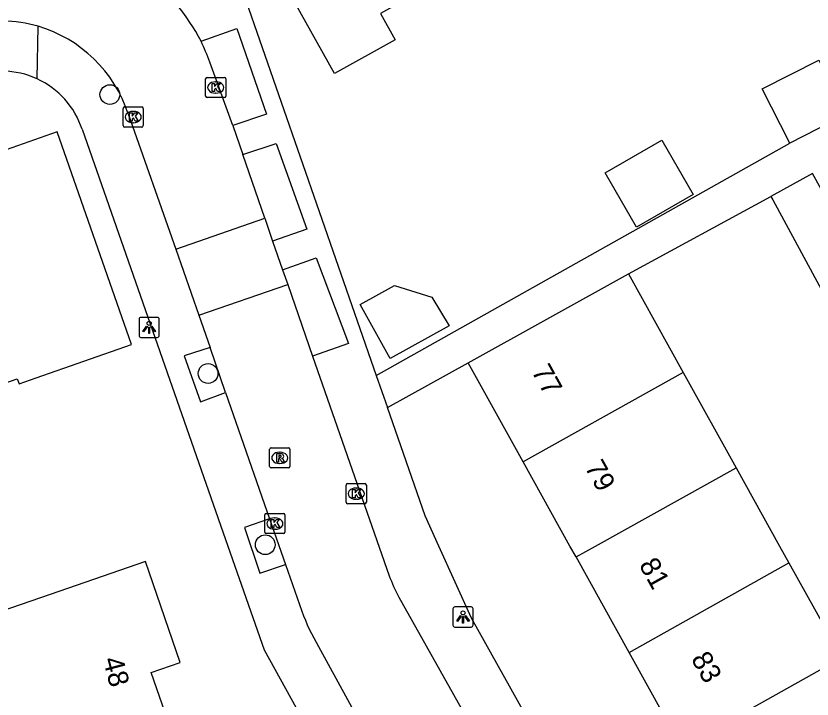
# Model space of a CAD drawing. Extents: x 158474 to 159560, y 388525 to 389605.
# Drawn here: x 159011.23 to 159050.69, y 389242.41 to 389276.28 of the extents above; entities that cross this region are included whole.
import ezdxf

# ---------------------------------------------------------------- set-up
doc = ezdxf.new("R2010")
doc.units = 0
for name, color, linetype in [('IMGEO_Boom', 7, 'Continuous'), ('IMGEO_Kolk', 7, 'Continuous'), ('IMGEO_Lichtpunt', 7, 'Continuous'), ('IMGEO_Pand', 7, 'Continuous'), ('IMGEO_Pand_nummerreeks', 7, 'Continuous'), ('IMGEO_Rijbaan_lokaal_open', 7, 'Continuous'), ('IMGEO_Rioolput', 7, 'Continuous'), ('IMGEO_Voetpad_open', 7, 'Continuous')]:
    doc.layers.add(name, color=color, linetype=linetype)

msp = doc.modelspace()

# ---------------------------------------------------------------- linework, layer by layer
at = {"layer": 'IMGEO_Boom'}
for centre in [(159015.884, 389272.381), (159020.754, 389258.553), (159023.584, 389250.065)]:
    msp.add_circle(centre, 0.489, dxfattribs=at)
at = {"layer": 'IMGEO_Kolk'}
for p, q in [((159020.63, 389272.305), (159020.63, 389273.157)), ((159020.705, 389273.231), (159021.557, 389273.231)), ((159021.631, 389273.157), (159021.631, 389272.305)), ((159021.118, 389273.011), (159021.143, 389273.011)), ((159021.141, 389272.451), (159021.116, 389272.451)), ((159021.557, 389272.231), (159020.705, 389272.231)), ((159016.54, 389270.841), (159016.54, 389271.693)), ((159016.615, 389271.767), (159017.467, 389271.767)), ((159017.028, 389271.547), (159017.053, 389271.547)), ((159017.541, 389271.693), (159017.541, 389270.841)), ((159017.467, 389270.767), (159016.615, 389270.767)), ((159017.051, 389270.987), (159017.026, 389270.987)), ((159027.595, 389252.171), (159027.595, 389253.023)), ((159027.67, 389253.097), (159028.522, 389253.097)), ((159028.596, 389253.023), (159028.596, 389252.171)), ((159028.083, 389252.877), (159028.108, 389252.877)), ((159028.106, 389252.317), (159028.081, 389252.317)), ((159028.522, 389252.097), (159027.67, 389252.097)), ((159023.561, 389250.689), (159023.561, 389251.541)), ((159023.636, 389251.615), (159024.488, 389251.615)), ((159024.562, 389251.541), (159024.562, 389250.689)), ((159024.049, 389251.395), (159024.074, 389251.395)), ((159024.072, 389250.835), (159024.047, 389250.835)), ((159024.488, 389250.615), (159023.636, 389250.615))]:
    msp.add_line(p, q, dxfattribs=at)
for points in [[(159020.63, 389272.305), (159020.63, 389273.157)], [(159020.705, 389273.231), (159021.557, 389273.231)], [(159021.631, 389273.157), (159021.631, 389272.305)], [(159020.951, 389272.931), (159021.074, 389272.931), (159021.074, 389272.78), (159021.204, 389272.931), (159021.368, 389272.931), (159021.222, 389272.78), (159021.375, 389272.531), (159021.223, 389272.531), (159021.138, 389272.695), (159021.074, 389272.628), (159021.074, 389272.531), (159020.951, 389272.531), (159020.951, 389272.931)], [(159021.557, 389272.231), (159020.705, 389272.231)], [(159016.54, 389270.841), (159016.54, 389271.693)], [(159016.615, 389271.767), (159017.467, 389271.767)], [(159017.541, 389271.693), (159017.541, 389270.841)], [(159016.861, 389271.467), (159016.984, 389271.467), (159016.984, 389271.316), (159017.114, 389271.467), (159017.278, 389271.467), (159017.132, 389271.316), (159017.285, 389271.067), (159017.133, 389271.067), (159017.048, 389271.231), (159016.984, 389271.164), (159016.984, 389271.067), (159016.861, 389271.067), (159016.861, 389271.467)], [(159017.467, 389270.767), (159016.615, 389270.767)], [(159027.595, 389252.171), (159027.595, 389253.023)], [(159027.67, 389253.097), (159028.522, 389253.097)], [(159028.596, 389253.023), (159028.596, 389252.171)], [(159027.916, 389252.797), (159028.039, 389252.797), (159028.039, 389252.646), (159028.169, 389252.797), (159028.333, 389252.797), (159028.187, 389252.646), (159028.34, 389252.397), (159028.188, 389252.397), (159028.103, 389252.561), (159028.039, 389252.494), (159028.039, 389252.397), (159027.916, 389252.397), (159027.916, 389252.797)], [(159028.522, 389252.097), (159027.67, 389252.097)], [(159023.561, 389250.689), (159023.561, 389251.541)], [(159023.636, 389251.615), (159024.488, 389251.615)], [(159024.562, 389251.541), (159024.562, 389250.689)], [(159023.882, 389251.315), (159024.005, 389251.315), (159024.005, 389251.164), (159024.135, 389251.315), (159024.299, 389251.315), (159024.153, 389251.164), (159024.306, 389250.915), (159024.154, 389250.915), (159024.069, 389251.079), (159024.005, 389251.012), (159024.005, 389250.915), (159023.882, 389250.915), (159023.882, 389251.315)], [(159024.488, 389250.615), (159023.636, 389250.615)]]:
    msp.add_lwpolyline(points, dxfattribs=at)
for centre, start, end in [((159020.707, 389273.155), 91.552, 178.448), ((159020.707, 389273.155), 91.552, 178.448), ((159021.555, 389273.155), 1.552, 88.448), ((159021.555, 389273.155), 1.552, 88.448), ((159020.707, 389272.307), 181.552, 268.448), ((159020.707, 389272.307), 181.552, 268.448), ((159021.555, 389272.307), 271.552, 358.448), ((159021.555, 389272.307), 271.552, 358.448), ((159016.617, 389271.691), 91.552, 178.448), ((159016.617, 389271.691), 91.552, 178.448), ((159017.465, 389271.691), 1.552, 88.448), ((159017.465, 389271.691), 1.552, 88.448), ((159016.617, 389270.843), 181.552, 268.448), ((159016.617, 389270.843), 181.552, 268.448), ((159017.465, 389270.843), 271.552, 358.448), ((159017.465, 389270.843), 271.552, 358.448), ((159027.672, 389253.021), 91.552, 178.448), ((159027.672, 389253.021), 91.552, 178.448), ((159028.52, 389253.021), 1.552, 88.448), ((159028.52, 389253.021), 1.552, 88.448), ((159027.672, 389252.173), 181.552, 268.448), ((159027.672, 389252.173), 181.552, 268.448), ((159028.52, 389252.173), 271.552, 358.448), ((159028.52, 389252.173), 271.552, 358.448), ((159023.638, 389251.539), 91.552, 178.448), ((159023.638, 389251.539), 91.552, 178.448), ((159024.486, 389251.539), 1.552, 88.448), ((159024.486, 389251.539), 1.552, 88.448), ((159023.638, 389250.691), 181.552, 268.448), ((159023.638, 389250.691), 181.552, 268.448), ((159024.486, 389250.691), 271.552, 358.448), ((159024.486, 389250.691), 271.552, 358.448)]:
    msp.add_arc(centre, 0.0765, start, end, dxfattribs=at)
for centre, major_axis, ratio, start_param, end_param in [((159021.117, 389272.731), (-0.387, 0.002), 0.722429, 4.712389, 7.853982), ((159021.142, 389272.731), (-0.39, 0.002), 0.717154, 1.570796, 4.712389), ((159017.027, 389271.267), (-0.387, 0.002), 0.722429, 4.712389, 7.853982), ((159017.052, 389271.267), (-0.39, 0.002), 0.717154, 1.570796, 4.712389), ((159028.082, 389252.597), (-0.387, 0.002), 0.722429, 4.712389, 7.853982), ((159028.107, 389252.597), (-0.39, 0.002), 0.717154, 1.570796, 4.712389), ((159024.048, 389251.115), (-0.387, 0.002), 0.722429, 4.712389, 7.853982), ((159024.073, 389251.115), (-0.39, 0.002), 0.717154, 1.570796, 4.712389)]:
    msp.add_ellipse(centre, major_axis=major_axis, ratio=ratio, start_param=start_param, end_param=end_param, dxfattribs=at)
at = {"layer": 'IMGEO_Lichtpunt'}
for p, q in [((159018.235, 389261.337), (159017.427, 389261.337)), ((159018.235, 389261.337), (159017.427, 389261.337)), ((159017.333, 389261.242), (159017.333, 389260.435)), ((159017.333, 389261.242), (159017.333, 389260.435)), ((159018.329, 389260.435), (159018.329, 389261.242)), ((159018.329, 389260.435), (159018.329, 389261.242)), ((159017.427, 389260.341), (159018.235, 389260.341)), ((159017.427, 389260.341), (159018.235, 389260.341)), ((159032.89, 389246.888), (159032.89, 389246.081)), ((159032.89, 389246.888), (159032.89, 389246.081)), ((159033.792, 389246.983), (159032.984, 389246.983)), ((159033.792, 389246.983), (159032.984, 389246.983)), ((159033.886, 389246.081), (159033.886, 389246.888)), ((159033.886, 389246.081), (159033.886, 389246.888)), ((159032.984, 389245.987), (159033.792, 389245.987)), ((159032.984, 389245.987), (159033.792, 389245.987))]:
    msp.add_line(p, q, dxfattribs=at)
for points in [[(159017.707, 389260.906), (159017.746, 389260.878), (159017.558, 389260.616), (159017.52, 389260.643), (159017.707, 389260.906)], [(159017.919, 389260.878), (159017.957, 389260.905), (159018.144, 389260.643), (159018.105, 389260.615), (159017.919, 389260.878)], [(159017.809, 389260.858), (159017.856, 389260.858), (159017.856, 389260.536), (159017.809, 389260.536), (159017.809, 389260.858)], [(159033.264, 389246.552), (159033.303, 389246.524), (159033.115, 389246.262), (159033.077, 389246.289), (159033.264, 389246.552)], [(159033.366, 389246.504), (159033.413, 389246.504), (159033.413, 389246.182), (159033.366, 389246.182), (159033.366, 389246.504)], [(159033.476, 389246.524), (159033.514, 389246.551), (159033.701, 389246.289), (159033.662, 389246.261), (159033.476, 389246.524)]]:
    msp.add_lwpolyline(points, dxfattribs=at)
for centre in [(159017.832, 389261.04), (159033.389, 389246.686)]:
    msp.add_circle(centre, 0.0994, dxfattribs=at)
for centre, start, end in [((159017.427, 389261.242), 90, 180), ((159017.427, 389261.242), 90, 180), ((159018.235, 389261.242), 0, 90), ((159018.235, 389261.242), 0, 90), ((159017.427, 389260.435), 180, 270), ((159017.427, 389260.435), 180, 270), ((159018.235, 389260.435), 270, 0), ((159018.235, 389260.435), 270, 360), ((159032.984, 389246.888), 90, 180), ((159032.984, 389246.888), 90, 180), ((159033.792, 389246.888), 0, 90), ((159033.792, 389246.888), 0, 90), ((159032.984, 389246.081), 180, 270), ((159032.984, 389246.081), 180, 270), ((159033.792, 389246.081), 270, 0), ((159033.792, 389246.081), 270, 360)]:
    msp.add_arc(centre, 0.0946, start, end, dxfattribs=at)
at = {"layer": 'IMGEO_Pand'}
for points in [[(159034.104, 389279.083), (159029.296, 389276.4), (159030.025, 389275.094), (159027.022, 389273.418), (159023.344, 389280.009), (159026.091, 389281.542), (159024.068, 389285.168), (159026.797, 389286.691), (159026.529, 389287.171), (159028.882, 389288.484)], [(159049.585, 389269.977), (159048.218, 389272.67), (159051.024, 389274.094), (159052.391, 389271.401)], [(159052.391, 389271.401), (159049.585, 389269.977)], [(159006.812, 389256.41), (159007.032, 389256.487), (159006.933, 389256.769), (159011.297, 389258.293), (159011.385, 389258.039), (159012.238, 389258.337), (159016.958, 389259.985), (159013.277, 389270.527), (159008.198, 389268.753), (159008.684, 389267.363), (159003.91, 389265.697), (159003.613, 389265.593)], [(159043.234, 389270.12), (159044.795, 389267.422), (159041.992, 389265.801), (159040.432, 389268.499), (159043.234, 389270.12)], [(159053.064, 389263.501), (159053.365, 389263.664), (159050.704, 389268.47), (159048.647, 389267.33)], [(159048.647, 389267.33), (159048.738, 389267.162), (159051.247, 389262.519), (159053.064, 389263.501)], [(159033.64, 389259.09), (159041.584, 389263.5)], [(159041.584, 389263.5), (159044.301, 389258.606)], [(159029.988, 389262.914), (159031.842, 389262.33), (159032.696, 389260.924), (159029.783, 389259.298), (159028.293, 389261.967), (159029.988, 389262.914)], [(159036.365, 389254.182), (159033.64, 389259.09)], [(159044.301, 389258.606), (159036.365, 389254.182)], [(159044.301, 389258.606), (159046.926, 389253.878)], [(159038.987, 389249.46), (159038.687, 389250), (159036.365, 389254.182)], [(159038.987, 389249.46), (159039.956, 389250), (159046.926, 389253.878)], [(159046.926, 389253.878), (159049.079, 389250), (159049.541, 389249.167)], [(159041.615, 389244.725), (159038.987, 389249.46)], [(159019.522, 389239.136), (159019.449, 389239.348), (159017.938, 389243.738), (159019.371, 389244.231), (159017.65, 389249.23), (159012.923, 389247.602), (159008.021, 389245.914), (159004.731, 389244.781), (159008.081, 389235.052), (159011.409, 389236.198)], [(159041.615, 389244.725), (159049.541, 389249.167)], [(159049.541, 389249.167), (159052.16, 389244.451)], [(159044.235, 389240.006), (159041.615, 389244.725)], [(159052.16, 389244.451), (159044.235, 389240.006)]]:
    msp.add_lwpolyline(points, dxfattribs=at)
at = {"layer": 'IMGEO_Rijbaan_lokaal_open'}
for points in [[(159021.986, 389270.843), (159020.835, 389273.991)], [(159016.79, 389271.431), (159019.153, 389264.71)], [(159021.986, 389270.843), (159022.47, 389269.405)], [(159023.562, 389266.252), (159022.47, 389269.405)], [(159019.153, 389264.71), (159023.562, 389266.252)], [(159023.562, 389266.252), (159023.945, 389265.116)], [(159023.945, 389265.116), (159024.444, 389263.699)], [(159019.153, 389264.71), (159020.288, 389261.441)], [(159024.444, 389263.699), (159024.697, 389262.965)], [(159020.288, 389261.441), (159024.697, 389262.965)], [(159024.697, 389262.965), (159025.923, 389259.416)], [(159020.288, 389261.441), (159020.847, 389259.845)], [(159021.615, 389257.618), (159020.847, 389259.845)], [(159025.923, 389259.416), (159029.733, 389248.526)], [(159021.615, 389257.618), (159023.799, 389251.346)], [(159023.799, 389251.346), (159024.597, 389249.083)], [(159024.597, 389249.083), (159025.401, 389246.773)], [(159030.201, 389247.47), (159043.448, 389223.867)], [(159026.229, 389245.025), (159028.14, 389241.523)]]:
    msp.add_lwpolyline(points, dxfattribs=at)
for centre, radius, start, end in [((159010.712, 389269.902), 10.966, 27.8626, 72.9156), ((159010.434, 389269.357), 6.68, 73.5669, 103.7296), ((159010.434, 389269.348), 6.689, 18.1465, 73.5855), ((159008.395, 389269.458), 13.24, 20.0208, 24.8729), ((159037.007, 389251.118), 7.722, 199.613, 208.1911), ((159034.248, 389249.893), 9.381, 199.429, 211.2634)]:
    msp.add_arc(centre, radius, start, end, dxfattribs=at)
at = {"layer": 'IMGEO_Rioolput'}
for p, q in [((159023.804, 389253.945), (159023.804, 389254.797)), ((159023.879, 389254.871), (159024.731, 389254.871)), ((159024.292, 389254.651), (159024.317, 389254.651)), ((159024.805, 389254.797), (159024.805, 389253.945)), ((159024.731, 389253.871), (159023.879, 389253.871)), ((159024.315, 389254.091), (159024.29, 389254.091))]:
    msp.add_line(p, q, dxfattribs=at)
for points in [[(159023.804, 389253.945), (159023.804, 389254.797)], [(159023.879, 389254.871), (159024.731, 389254.871)], [(159024.393, 389254.569), (159024.141, 389254.571), (159024.141, 389254.171)], [(159024.805, 389254.797), (159024.805, 389253.945)], [(159024.141, 389254.171), (159024.265, 389254.171), (159024.265, 389254.333), (159024.276, 389254.333)], [(159024.319, 389254.49), (159024.265, 389254.49), (159024.265, 389254.409)], [(159024.265, 389254.409), (159024.317, 389254.409)], [(159024.323, 389254.304), (159024.394, 389254.171), (159024.534, 389254.171), (159024.469, 389254.297)], [(159024.731, 389253.871), (159023.879, 389253.871)]]:
    msp.add_lwpolyline(points, dxfattribs=at)
for centre, radius, start, end in [((159023.881, 389254.795), 0.0765, 91.552, 178.448), ((159023.881, 389254.795), 0.0765, 91.552, 178.448), ((159024.392, 389254.459), 0.109, 350.3612, 89.416), ((159024.729, 389254.795), 0.0765, 1.552, 88.448), ((159024.729, 389254.795), 0.0765, 1.552, 88.448), ((159024.275, 389254.28), 0.0533, 26.0293, 88.6989), ((159024.301, 389254.598), 0.19, 274.7715, 282.9687), ((159024.325, 389254.394), 0.0964, 77.0061, 93.1865), ((159024.339, 389254.451), 0.0378, 276.6634, 79.6772), ((159024.39, 389254.459), 0.112, 277.5842, 350.9817), ((159024.374, 389254.244), 0.108, 29.5134, 73.7905), ((159023.881, 389253.947), 0.0765, 181.552, 268.448), ((159023.881, 389253.947), 0.0765, 181.552, 268.448), ((159024.729, 389253.947), 0.0765, 271.552, 358.448), ((159024.729, 389253.947), 0.0765, 271.552, 358.448)]:
    msp.add_arc(centre, radius, start, end, dxfattribs=at)
for centre, major_axis, ratio, start_param, end_param in [((159024.291, 389254.371), (-0.387, 0.002), 0.722429, 4.712389, 7.853982), ((159024.316, 389254.371), (-0.39, 0.002), 0.717154, 1.570796, 4.712389)]:
    msp.add_ellipse(centre, major_axis=major_axis, ratio=ratio, start_param=start_param, end_param=end_param, dxfattribs=at)
at = {"layer": 'IMGEO_Voetpad_open'}
for points in [[(159021.542, 389280.145), (159029.087, 389258.458)], [(159012.275, 389273.162), (159012.324, 389275.764)], [(159020.407, 389275.027), (159022.183, 389275.653), (159023.639, 389271.41), (159021.986, 389270.843)], [(159014.51, 389270.663), (159021.731, 389250), (159023.527, 389244.861), (159040.255, 389214.546), (159040.27, 389214.504), (159043.705, 389205.118), (159047.779, 389193.987)], [(159029.087, 389258.458), (159049.585, 389269.977)], [(159022.47, 389269.405), (159024.125, 389269.95), (159025.654, 389265.714), (159023.945, 389265.116)], [(159041.584, 389263.5), (159048.647, 389267.33)], [(159024.444, 389263.699), (159026.101, 389264.294), (159027.704, 389260.034), (159025.923, 389259.416)], [(159020.847, 389259.845), (159019.569, 389259.427), (159020.371, 389257.15), (159021.615, 389257.618)], [(159029.64, 389256.869), (159033.64, 389259.09)], [(159029.087, 389258.458), (159029.64, 389256.869)], [(159047.566, 389221.785), (159033.802, 389246.418), (159032.185, 389250), (159031.508, 389251.499), (159029.64, 389256.869)], [(159023.799, 389251.346), (159022.552, 389250.922), (159023.321, 389248.652), (159024.597, 389249.083)]]:
    msp.add_lwpolyline(points, dxfattribs=at)
for centre, radius, start, end in [((159010.53, 389269.354), 4.189, 65.3837, 112.5654), ((159010.529, 389269.352), 4.191, 18.2323, 65.3839)]:
    msp.add_arc(centre, radius, start, end, dxfattribs=at)

# ---------------------------------------------------------------- texts
at = {"layer": 'IMGEO_Pand_nummerreeks'}
for s, rotation, p in [('77', 299.0387, (159036.76, 389258.662)), ('79', 299.0387, (159039.396, 389253.913)), ('81', 299.0387, (159042.087, 389249.067)), ('83', 299.0387, (159044.668, 389244.417)), ('48', 284.7305, (159015.534, 389244.377))]:
    msp.add_text(s, height=1, rotation=rotation, dxfattribs=at).set_placement(p)

doc.saveas('drawing.dxf')
